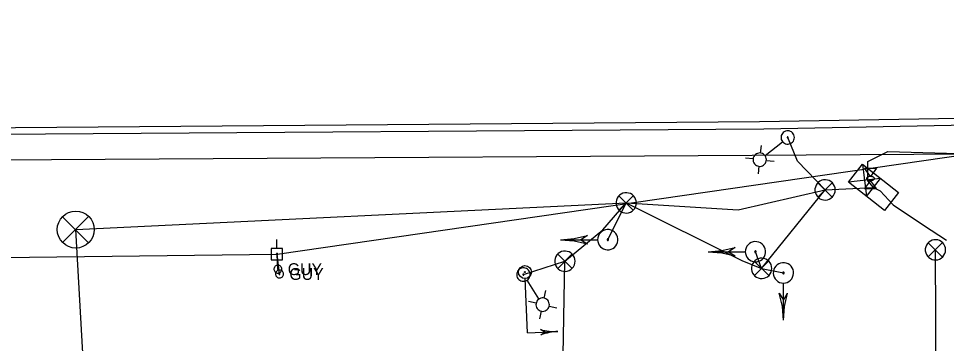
# Model space of a CAD drawing. Extents: x 596028 to 606371, y 330010 to 403088.
# Drawn here: x 602875.1 to 603176.6, y 387637.8 to 387743.4 of the extents above; entities that cross this region are included whole.
import ezdxf

# ---------------------------------------------------------------- set-up
doc = ezdxf.new("R2010")
doc.units = 0
for name, color, linetype in [('E_FTMS', 7, 'Continuous'), ('E_FTMS_Conduit', 7, 'Continuous'), ('E_LTG', 7, 'Continuous'), ('E_LTG_CID', 7, 'Continuous'), ('E_SIG', 7, 'Continuous'), ('E_SIG_Conduit', 7, 'Continuous'), ('E_UTL_E_Bold', 7, 'Continuous'), ('E_UTL_E_UG', 7, 'Continuous'), ('E_UTL_EGuyWire', 7, 'Continuous'), ('E_UTL_EPowerPole', 7, 'Continuous'), ('E_UTL_Overhead', 7, 'Continuous'), ('E_UTL_T_UG', 7, 'Continuous')]:
    doc.layers.add(name, color=color, linetype=linetype)

msp = doc.modelspace()

# ---------------------------------------------------------------- linework, layer by layer
at = {"layer": 'E_FTMS'}
for points in [[(602897.76, 387679.06), (602889.38, 387670.59)], [(602889.38, 387678.97), (602897.84, 387670.51)]]:
    msp.add_lwpolyline(points, dxfattribs=at)
msp.add_circle((602893.65, 387674.81), 6, dxfattribs=at)
at = {"layer": 'E_FTMS_Conduit'}
msp.add_lwpolyline([(602917.68, 387250.27), (602893.65, 387674.81), (603072.52, 387683.48)], dxfattribs=at)
at = {"layer": 'E_LTG'}
for points in [[(603123.29, 387703.39), (603123.58, 387703.09), (603123.92, 387702.85), (603124.29, 387702.68), (603124.7, 387702.59), (603125.11, 387702.57), (603125.52, 387702.63), (603125.91, 387702.77), (603126.27, 387702.98), (603126.58, 387703.25), (603126.83, 387703.57), (603127.02, 387703.94), (603127.13, 387704.34), (603127.17, 387704.75), (603127.13, 387705.16), (603127.01, 387705.56), (603126.82, 387705.93), (603126.56, 387706.25), (603126.25, 387706.52), (603125.89, 387706.72), (603125.5, 387706.86), (603125.09, 387706.92), (603124.68, 387706.89), (603124.27, 387706.79), (603123.9, 387706.62), (603123.56, 387706.38), (603123.28, 387706.08), (603123.06, 387705.73), (603122.91, 387705.34), (603122.83, 387704.94), (603122.83, 387704.52), (603122.91, 387704.12), (603123.07, 387703.74), (603123.29, 387703.39)], [(603124.87, 387704.64), (603124.89, 387704.62), (603124.91, 387704.6), (603124.94, 387704.58), (603124.97, 387704.58), (603125, 387704.58), (603125.04, 387704.58), (603125.07, 387704.59), (603125.09, 387704.61), (603125.12, 387704.63), (603125.14, 387704.65), (603125.15, 387704.68), (603125.16, 387704.71), (603125.16, 387704.74), (603125.16, 387704.77), (603125.15, 387704.8), (603125.14, 387704.83), (603125.12, 387704.86), (603125.09, 387704.88), (603125.06, 387704.89), (603125.03, 387704.9), (603125, 387704.91), (603124.97, 387704.91), (603124.94, 387704.9), (603124.91, 387704.89), (603124.89, 387704.87), (603124.86, 387704.84), (603124.85, 387704.82), (603124.84, 387704.79), (603124.83, 387704.76), (603124.83, 387704.72), (603124.84, 387704.69), (603124.85, 387704.66), (603124.87, 387704.64)], [(603116.15, 387699.66), (603116.44, 387702.16)], [(603117.64, 387698.9), (603123.26, 387703.37)], [(603113.77, 387697.77), (603111.27, 387698.06)], [(603114.21, 387696.17), (603114.49, 387695.87), (603114.83, 387695.64), (603115.21, 387695.47), (603115.61, 387695.37), (603116.02, 387695.35), (603116.43, 387695.41), (603116.82, 387695.55), (603117.18, 387695.76), (603117.49, 387696.03), (603117.74, 387696.36), (603117.93, 387696.73), (603118.05, 387697.12), (603118.08, 387697.54), (603118.04, 387697.95), (603117.92, 387698.34), (603117.73, 387698.71), (603117.48, 387699.03), (603117.16, 387699.3), (603116.8, 387699.51), (603116.41, 387699.64), (603116, 387699.7), (603115.59, 387699.68), (603115.19, 387699.58), (603114.81, 387699.4), (603114.48, 387699.16), (603114.19, 387698.86), (603113.97, 387698.51), (603113.82, 387698.13), (603113.74, 387697.72), (603113.74, 387697.31), (603113.82, 387696.9), (603113.98, 387696.52), (603114.21, 387696.17)], [(603115.66, 387695.38), (603115.38, 387692.89)], [(603118.05, 387697.28), (603120.55, 387696.99)], [(603040.29, 387658.36), (603040.61, 387658.61), (603040.88, 387658.93), (603041.09, 387659.28), (603041.23, 387659.67), (603041.29, 387660.08), (603041.27, 387660.5), (603041.17, 387660.9), (603041, 387661.28), (603040.76, 387661.61), (603040.46, 387661.9), (603040.11, 387662.12), (603039.73, 387662.28), (603039.32, 387662.36), (603038.91, 387662.36), (603038.5, 387662.28), (603038.12, 387662.13), (603037.77, 387661.9), (603037.47, 387661.62), (603037.23, 387661.28), (603037.06, 387660.91), (603036.96, 387660.5), (603036.94, 387660.09), (603037, 387659.68), (603037.13, 387659.29), (603037.34, 387658.93), (603037.61, 387658.62), (603037.93, 387658.36), (603038.3, 387658.17), (603038.7, 387658.05), (603039.11, 387658.01), (603039.52, 387658.05), (603039.92, 387658.17), (603040.29, 387658.36)], [(603039.2, 387660.05), (603039.23, 387660.07), (603039.25, 387660.09), (603039.27, 387660.12), (603039.28, 387660.15), (603039.28, 387660.18), (603039.28, 387660.21), (603039.27, 387660.24), (603039.26, 387660.27), (603039.24, 387660.3), (603039.22, 387660.32), (603039.19, 387660.34), (603039.16, 387660.35), (603039.13, 387660.36), (603039.1, 387660.36), (603039.07, 387660.35), (603039.04, 387660.34), (603039.01, 387660.32), (603038.99, 387660.3), (603038.97, 387660.27), (603038.96, 387660.25), (603038.95, 387660.21), (603038.95, 387660.18), (603038.95, 387660.15), (603038.96, 387660.12), (603038.98, 387660.09), (603039, 387660.07), (603039.02, 387660.05), (603039.05, 387660.04), (603039.08, 387660.03), (603039.11, 387660.02), (603039.15, 387660.03), (603039.18, 387660.04), (603039.2, 387660.05)], [(603044.18, 387652.28), (603040.31, 387658.33)], [(603045.83, 387652.52), (603046.37, 387654.98)], [(603043.27, 387650.88), (603040.81, 387651.42)], [(603046.54, 387648.59), (603046.87, 387648.84), (603047.14, 387649.15), (603047.35, 387649.51), (603047.48, 387649.9), (603047.54, 387650.31), (603047.52, 387650.72), (603047.43, 387651.13), (603047.26, 387651.5), (603047.02, 387651.84), (603046.72, 387652.13), (603046.37, 387652.35), (603045.99, 387652.51), (603045.58, 387652.58), (603045.17, 387652.58), (603044.76, 387652.51), (603044.38, 387652.35), (603044.03, 387652.13), (603043.73, 387651.85), (603043.49, 387651.51), (603043.32, 387651.13), (603043.22, 387650.73), (603043.2, 387650.32), (603043.26, 387649.91), (603043.39, 387649.52), (603043.6, 387649.16), (603043.87, 387648.85), (603044.19, 387648.59), (603044.56, 387648.4), (603044.96, 387648.28), (603045.37, 387648.24), (603045.78, 387648.28), (603046.18, 387648.4), (603046.54, 387648.59)], [(603047.48, 387649.96), (603049.93, 387649.42)], [(603044.91, 387648.31), (603044.37, 387645.86)]]:
    msp.add_lwpolyline(points, dxfattribs=at)
at = {"layer": 'E_LTG_CID'}
msp.add_lwpolyline([(603137.14, 387687.71), (603128.18, 387697.05), (603125, 387704.74)], dxfattribs=at)
at = {"layer": 'E_SIG'}
for points in [[(603144.73, 387690.17), (603149.29, 387696.02)], [(603149.29, 387696.02), (603161, 387686.89)], [(603149.29, 387696.02), (603150.58, 387685.6)], [(603140.44, 387687.71), (603140.38, 387688.33), (603140.21, 387688.94), (603139.92, 387689.49), (603139.53, 387689.99), (603139.06, 387690.4), (603138.51, 387690.71), (603137.92, 387690.92), (603137.3, 387691.01), (603136.67, 387690.98), (603136.06, 387690.83), (603135.49, 387690.57), (603134.98, 387690.2), (603134.55, 387689.75), (603134.21, 387689.22), (603133.98, 387688.64), (603133.86, 387688.02), (603133.86, 387687.4), (603133.98, 387686.78), (603134.21, 387686.2), (603134.55, 387685.67), (603134.98, 387685.22), (603135.49, 387684.85), (603136.06, 387684.59), (603136.67, 387684.44), (603137.3, 387684.41), (603137.92, 387684.5), (603138.51, 387684.71), (603139.06, 387685.02), (603139.53, 387685.43), (603139.92, 387685.93), (603140.21, 387686.48), (603140.38, 387687.09), (603140.44, 387687.71)], [(603139.41, 387690.04), (603134.8, 387685.39)], [(603134.8, 387690), (603139.45, 387685.34)], [(603155.15, 387691.46), (603144.73, 387690.17)], [(603156.43, 387681.03), (603144.73, 387690.17)], [(603150.58, 387685.6), (603155.15, 387691.46)], [(603075.82, 387683.48), (603075.76, 387684.1), (603075.58, 387684.7), (603075.3, 387685.26), (603074.91, 387685.75), (603074.43, 387686.16), (603073.89, 387686.48), (603073.3, 387686.68), (603072.68, 387686.77), (603072.05, 387686.74), (603071.44, 387686.59), (603070.87, 387686.33), (603070.36, 387685.97), (603069.93, 387685.52), (603069.59, 387684.99), (603069.35, 387684.41), (603069.24, 387683.79), (603069.24, 387683.16), (603069.35, 387682.55), (603069.59, 387681.96), (603069.93, 387681.44), (603070.36, 387680.98), (603070.87, 387680.62), (603071.44, 387680.36), (603072.05, 387680.21), (603072.68, 387680.18), (603073.3, 387680.27), (603073.89, 387680.47), (603074.43, 387680.79), (603074.91, 387681.2), (603075.3, 387681.69), (603075.58, 387682.25), (603075.76, 387682.85), (603075.82, 387683.48)], [(603108.91, 387681.2), (603137.14, 387687.71)], [(603152.86, 387688.53), (603152.86, 387688.53)], [(603161, 387686.89), (603156.43, 387681.03)], [(603066.54, 387671.53), (603072.52, 387683.48)], [(603074.78, 387685.81), (603070.17, 387681.15)], [(603070.17, 387685.76), (603074.83, 387681.11)], [(603063.24, 387671.53), (603063.29, 387670.9), (603063.47, 387670.3), (603063.76, 387669.74), (603064.15, 387669.25), (603064.62, 387668.84), (603065.16, 387668.53), (603065.76, 387668.32), (603066.38, 387668.23), (603067, 387668.26), (603067.61, 387668.41), (603068.19, 387668.67), (603068.7, 387669.03), (603069.13, 387669.49), (603069.47, 387670.02), (603069.7, 387670.6), (603069.82, 387671.21), (603069.82, 387671.84), (603069.7, 387672.46), (603069.47, 387673.04), (603069.13, 387673.57), (603068.7, 387674.02), (603068.19, 387674.39), (603067.61, 387674.65), (603067, 387674.79), (603066.38, 387674.82), (603065.76, 387674.73), (603065.16, 387674.53), (603064.62, 387674.22), (603064.15, 387673.8), (603063.76, 387673.31), (603063.47, 387672.75), (603063.29, 387672.15), (603063.24, 387671.53)], [(603051.14, 387671.53), (603055.59, 387671.87), (603059.94, 387672.9)], [(603051.14, 387671.53), (603063.18, 387671.53)], [(603051.14, 387671.53), (603055.59, 387671.18), (603059.94, 387670.15)], [(603059.93, 387672.9), (603057.73, 387671.53)], [(603057.73, 387671.53), (603059.93, 387670.15)], [(603066.28, 387671.53), (603066.29, 387671.48), (603066.3, 387671.43), (603066.32, 387671.39), (603066.35, 387671.35), (603066.39, 387671.32), (603066.43, 387671.3), (603066.48, 387671.28), (603066.52, 387671.28), (603066.57, 387671.28), (603066.62, 387671.29), (603066.66, 387671.31), (603066.7, 387671.34), (603066.73, 387671.37), (603066.76, 387671.41), (603066.78, 387671.46), (603066.79, 387671.5), (603066.79, 387671.55), (603066.78, 387671.6), (603066.76, 387671.64), (603066.73, 387671.68), (603066.7, 387671.72), (603066.66, 387671.75), (603066.62, 387671.77), (603066.57, 387671.78), (603066.52, 387671.78), (603066.48, 387671.77), (603066.43, 387671.76), (603066.39, 387671.73), (603066.35, 387671.7), (603066.32, 387671.66), (603066.3, 387671.62), (603066.29, 387671.57), (603066.28, 387671.53)], [(603111.21, 387667.61), (603111.27, 387666.99), (603111.45, 387666.39), (603111.74, 387665.83), (603112.13, 387665.34), (603112.6, 387664.93), (603113.14, 387664.61), (603113.74, 387664.41), (603114.36, 387664.32), (603114.98, 387664.35), (603115.59, 387664.5), (603116.16, 387664.76), (603116.68, 387665.12), (603117.11, 387665.57), (603117.45, 387666.1), (603117.68, 387666.68), (603117.8, 387667.3), (603117.8, 387667.93), (603117.68, 387668.54), (603117.45, 387669.13), (603117.11, 387669.65), (603116.68, 387670.11), (603116.16, 387670.47), (603115.59, 387670.73), (603114.98, 387670.88), (603114.36, 387670.91), (603113.74, 387670.82), (603113.14, 387670.62), (603112.6, 387670.3), (603112.13, 387669.89), (603111.74, 387669.4), (603111.45, 387668.84), (603111.27, 387668.24), (603111.21, 387667.61)], [(603176.3, 387668.23), (603176.24, 387668.86), (603176.06, 387669.46), (603175.77, 387670.02), (603175.39, 387670.51), (603174.91, 387670.92), (603174.37, 387671.23), (603173.78, 387671.44), (603173.15, 387671.53), (603172.53, 387671.5), (603171.92, 387671.35), (603171.35, 387671.09), (603170.84, 387670.73), (603170.4, 387670.27), (603170.06, 387669.74), (603169.83, 387669.16), (603169.71, 387668.55), (603169.71, 387667.92), (603169.83, 387667.3), (603170.06, 387666.72), (603170.4, 387666.19), (603170.84, 387665.74), (603171.35, 387665.37), (603171.92, 387665.11), (603172.53, 387664.97), (603173.15, 387664.94), (603173.78, 387665.02), (603174.37, 387665.23), (603174.91, 387665.54), (603175.39, 387665.95), (603175.77, 387666.45), (603176.06, 387667.01), (603176.24, 387667.61), (603176.3, 387668.23)], [(603055.9, 387664.53), (603055.85, 387665.16), (603055.67, 387665.76), (603055.38, 387666.32), (603054.99, 387666.81), (603054.52, 387667.22), (603053.98, 387667.53), (603053.38, 387667.74), (603052.76, 387667.83), (603052.14, 387667.8), (603051.53, 387667.65), (603050.95, 387667.39), (603050.44, 387667.03), (603050.01, 387666.57), (603049.67, 387666.04), (603049.44, 387665.46), (603049.32, 387664.85), (603049.32, 387664.22), (603049.44, 387663.6), (603049.67, 387663.02), (603050.01, 387662.49), (603050.44, 387662.04), (603050.95, 387661.67), (603051.53, 387661.41), (603052.14, 387661.27), (603052.76, 387661.24), (603053.38, 387661.32), (603053.98, 387661.53), (603054.52, 387661.84), (603054.99, 387662.25), (603055.38, 387662.75), (603055.67, 387663.31), (603055.85, 387663.91), (603055.9, 387664.53)], [(603099.11, 387667.61), (603103.57, 387667.96), (603107.91, 387668.99)], [(603107.91, 387668.99), (603105.71, 387667.62)], [(603114.26, 387667.61), (603114.27, 387667.57), (603114.28, 387667.52), (603114.3, 387667.48), (603114.33, 387667.44), (603114.37, 387667.41), (603114.41, 387667.38), (603114.45, 387667.37), (603114.5, 387667.36), (603114.55, 387667.36), (603114.6, 387667.38), (603114.64, 387667.4), (603114.68, 387667.42), (603114.71, 387667.46), (603114.74, 387667.5), (603114.76, 387667.54), (603114.77, 387667.59), (603114.77, 387667.64), (603114.76, 387667.69), (603114.74, 387667.73), (603114.71, 387667.77), (603114.68, 387667.8), (603114.64, 387667.83), (603114.6, 387667.85), (603114.55, 387667.86), (603114.5, 387667.87), (603114.45, 387667.86), (603114.41, 387667.84), (603114.37, 387667.82), (603114.33, 387667.79), (603114.3, 387667.75), (603114.28, 387667.71), (603114.27, 387667.66), (603114.26, 387667.61)], [(603175.26, 387670.57), (603170.65, 387665.91)], [(603170.65, 387670.52), (603175.3, 387665.87)], [(603054.87, 387666.87), (603050.26, 387662.21)], [(603050.26, 387666.82), (603054.91, 387662.17)], [(603099.11, 387667.62), (603111.16, 387667.62)], [(603099.11, 387667.61), (603103.57, 387667.27), (603107.91, 387666.24)], [(603105.71, 387667.62), (603107.91, 387666.24)], [(603119.83, 387662.2), (603119.77, 387662.83), (603119.59, 387663.43), (603119.31, 387663.99), (603118.92, 387664.48), (603118.44, 387664.89), (603117.9, 387665.2), (603117.31, 387665.41), (603116.69, 387665.5), (603116.06, 387665.47), (603115.45, 387665.32), (603114.88, 387665.06), (603114.37, 387664.7), (603113.94, 387664.24), (603113.6, 387663.71), (603113.36, 387663.13), (603113.24, 387662.52), (603113.24, 387661.89), (603113.36, 387661.27), (603113.6, 387660.69), (603113.94, 387660.16), (603114.37, 387659.71), (603114.88, 387659.34), (603115.45, 387659.08), (603116.06, 387658.94), (603116.69, 387658.91), (603117.31, 387658.99), (603117.9, 387659.2), (603118.44, 387659.51), (603118.92, 387659.92), (603119.31, 387660.42), (603119.59, 387660.98), (603119.77, 387661.58), (603119.83, 387662.2)], [(603039.11, 387660.19), (603052.6, 387664.53)], [(603118.79, 387664.54), (603114.18, 387659.88)], [(603114.18, 387664.49), (603118.83, 387659.84)], [(603123.6, 387657.43), (603124.23, 387657.49), (603124.83, 387657.66), (603125.39, 387657.95), (603125.88, 387658.34), (603126.29, 387658.81), (603126.61, 387659.36), (603126.81, 387659.95), (603126.9, 387660.57), (603126.87, 387661.2), (603126.72, 387661.81), (603126.46, 387662.38), (603126.1, 387662.89), (603125.64, 387663.32), (603125.12, 387663.66), (603124.53, 387663.89), (603123.92, 387664.01), (603123.29, 387664.01), (603122.67, 387663.89), (603122.09, 387663.66), (603121.56, 387663.32), (603121.11, 387662.89), (603120.75, 387662.38), (603120.49, 387661.81), (603120.34, 387661.2), (603120.31, 387660.57), (603120.4, 387659.95), (603120.6, 387659.36), (603120.92, 387658.81), (603121.33, 387658.34), (603121.82, 387657.95), (603122.38, 387657.66), (603122.98, 387657.49), (603123.6, 387657.43)], [(603040.47, 387641.28), (603039.71, 387658.87)], [(603123.6, 387660.47), (603123.65, 387660.48), (603123.7, 387660.49), (603123.74, 387660.51), (603123.78, 387660.54), (603123.81, 387660.58), (603123.83, 387660.62), (603123.85, 387660.67), (603123.86, 387660.71), (603123.85, 387660.76), (603123.84, 387660.81), (603123.82, 387660.85), (603123.8, 387660.89), (603123.76, 387660.93), (603123.72, 387660.95), (603123.68, 387660.97), (603123.63, 387660.98), (603123.58, 387660.98), (603123.53, 387660.97), (603123.49, 387660.95), (603123.45, 387660.93), (603123.41, 387660.89), (603123.39, 387660.85), (603123.37, 387660.81), (603123.35, 387660.76), (603123.35, 387660.71), (603123.36, 387660.67), (603123.37, 387660.62), (603123.4, 387660.58), (603123.43, 387660.54), (603123.47, 387660.51), (603123.51, 387660.49), (603123.56, 387660.48), (603123.6, 387660.47)], [(603123.6, 387645.33), (603123.6, 387657.37)], [(603123.6, 387645.33), (603123.26, 387649.78), (603122.23, 387654.13)], [(603122.23, 387654.13), (603123.6, 387651.93)], [(603123.6, 387645.33), (603123.95, 387649.78), (603124.98, 387654.13)], [(603123.6, 387651.93), (603124.98, 387654.13)], [(603040.26, 387646.21), (603040.26, 387646.21)], [(603040.47, 387641.28), (603050.34, 387641.7)], [(603046.11, 387641.52), (603044.66, 387642.34)], [(603044.74, 387640.58), (603046.11, 387641.52)]]:
    msp.add_lwpolyline(points, dxfattribs=at)
for radius in [2.12, 0.162]:
    msp.add_circle((603039.62, 387661.02), radius, dxfattribs=at)
for centre, start, end in [((603049.55, 387660.2), 254.7003, 272.4627), ((603051.14, 387623.21), 92.4627, 110.225)]:
    msp.add_arc(centre, 18.51, start, end, dxfattribs=at)
at = {"layer": 'E_SIG_Conduit'}
msp.add_line((603072.52, 387683.48), (603108.91, 387681.2), dxfattribs=at)
for points in [[(603072.52, 387683.48), (603110.08, 387664.81), (603116.53, 387662.2), (603137.14, 387687.71)], [(603137.14, 387687.71), (603152.86, 387688.53)], [(603152.86, 387688.53), (603155.01, 387687.45), (603159.32, 387682.9), (603169.07, 387676.2), (603176.58, 387671.41)], [(603051.48, 387603.59), (603052.6, 387664.53), (603064.9, 387674.69), (603072.52, 387683.48)], [(603041.29, 387607.05), (603051.48, 387603.59), (603080.21, 387591.51), (603117.93, 387586.7), (603149.53, 387582.78), (603173.33, 387599.83), (603173, 387668.23)], [(603116.53, 387662.2), (603114.51, 387667.61)], [(603116.53, 387662.2), (603123.6, 387660.73)]]:
    msp.add_lwpolyline(points, dxfattribs=at)
at = {"layer": 'E_UTL_E_Bold'}
for points in [[(603150, 387694.72), (603153.81, 387694.72)], [(603151.91, 387692.05), (603150, 387694.72)], [(603153.18, 387691.42), (603153.16, 387691.54), (603153.09, 387691.66), (603152.98, 387691.76), (603152.83, 387691.86), (603152.65, 387691.94), (603152.44, 387692), (603152.21, 387692.04), (603151.97, 387692.05), (603151.73, 387692.05), (603151.49, 387692.02), (603151.27, 387691.97), (603151.08, 387691.9), (603150.91, 387691.81), (603150.78, 387691.71), (603150.69, 387691.6), (603150.64, 387691.48), (603150.64, 387691.36), (603150.69, 387691.24), (603150.78, 387691.13), (603150.91, 387691.03), (603151.08, 387690.94), (603151.27, 387690.87), (603151.49, 387690.82), (603151.73, 387690.79), (603151.97, 387690.78), (603152.21, 387690.8), (603152.44, 387690.84), (603152.65, 387690.9), (603152.83, 387690.98), (603152.98, 387691.08), (603153.09, 387691.18), (603153.16, 387691.3), (603153.18, 387691.42)], [(603153.81, 387694.72), (603151.91, 387692.05)], [(603151.91, 387690.78), (603150, 387688.12)], [(603153.81, 387688.12), (603151.91, 387690.78)], [(603150, 387688.12), (603153.81, 387688.12)]]:
    msp.add_lwpolyline(points, dxfattribs=at)
at = {"layer": 'E_UTL_E_UG'}
msp.add_lwpolyline([(603152.86, 387688.53), (603151.08, 387690.6), (603151.05, 387696.94), (603157.56, 387700.18), (603184.16, 387699.44)], dxfattribs=at)
at = {"layer": 'E_UTL_EGuyWire'}
for p in [(602959.85, 387660.38), (602959.32, 387661.96)]:
    msp.add_line(p, (602959.06, 387666.83), dxfattribs=at)
for points in [[(602960.6, 387661.96), (602960.58, 387662.2), (602960.51, 387662.44), (602960.4, 387662.65), (602960.25, 387662.85), (602960.06, 387663.01), (602959.85, 387663.13), (602959.62, 387663.21), (602959.38, 387663.24), (602959.14, 387663.23), (602958.9, 387663.17), (602958.68, 387663.07), (602958.48, 387662.93), (602958.31, 387662.75), (602958.18, 387662.55), (602958.09, 387662.32), (602958.04, 387662.08), (602958.04, 387661.84), (602958.09, 387661.6), (602958.18, 387661.37), (602958.31, 387661.17), (602958.48, 387660.99), (602958.68, 387660.85), (602958.9, 387660.75), (602959.14, 387660.69), (602959.38, 387660.68), (602959.62, 387660.71), (602959.85, 387660.79), (602960.06, 387660.91), (602960.25, 387661.07), (602960.4, 387661.27), (602960.51, 387661.48), (602960.58, 387661.72), (602960.6, 387661.96)], [(602959.48, 387661.96), (602959.48, 387661.99), (602959.47, 387662.02), (602959.45, 387662.05), (602959.43, 387662.07), (602959.41, 387662.09), (602959.38, 387662.11), (602959.36, 387662.12), (602959.33, 387662.12), (602959.3, 387662.12), (602959.27, 387662.11), (602959.24, 387662.1), (602959.21, 387662.08), (602959.19, 387662.06), (602959.18, 387662.03), (602959.16, 387662), (602959.16, 387661.97), (602959.16, 387661.94), (602959.16, 387661.91), (602959.18, 387661.89), (602959.19, 387661.86), (602959.21, 387661.84), (602959.24, 387661.82), (602959.27, 387661.81), (602959.3, 387661.8), (602959.33, 387661.8), (602959.36, 387661.8), (602959.38, 387661.81), (602959.41, 387661.83), (602959.43, 387661.85), (602959.45, 387661.87), (602959.47, 387661.9), (602959.48, 387661.93), (602959.48, 387661.96)], [(602961.14, 387660.38), (602961.11, 387660.63), (602961.05, 387660.86), (602960.93, 387661.08), (602960.78, 387661.27), (602960.6, 387661.43), (602960.39, 387661.55), (602960.16, 387661.63), (602959.92, 387661.66), (602959.67, 387661.65), (602959.43, 387661.6), (602959.21, 387661.49), (602959.01, 387661.35), (602958.85, 387661.18), (602958.71, 387660.97), (602958.62, 387660.74), (602958.58, 387660.5), (602958.58, 387660.26), (602958.62, 387660.02), (602958.71, 387659.79), (602958.85, 387659.59), (602959.01, 387659.41), (602959.21, 387659.27), (602959.43, 387659.17), (602959.67, 387659.11), (602959.92, 387659.1), (602960.16, 387659.14), (602960.39, 387659.22), (602960.6, 387659.34), (602960.78, 387659.5), (602960.93, 387659.69), (602961.05, 387659.91), (602961.11, 387660.14), (602961.14, 387660.38)], [(602960.01, 387660.38), (602960.01, 387660.41), (602960, 387660.44), (602959.99, 387660.47), (602959.97, 387660.49), (602959.95, 387660.51), (602959.92, 387660.53), (602959.89, 387660.54), (602959.86, 387660.54), (602959.83, 387660.54), (602959.8, 387660.53), (602959.77, 387660.52), (602959.75, 387660.5), (602959.73, 387660.48), (602959.71, 387660.46), (602959.7, 387660.43), (602959.69, 387660.4), (602959.69, 387660.37), (602959.7, 387660.34), (602959.71, 387660.31), (602959.73, 387660.28), (602959.75, 387660.26), (602959.77, 387660.24), (602959.8, 387660.23), (602959.83, 387660.22), (602959.86, 387660.22), (602959.89, 387660.23), (602959.92, 387660.24), (602959.95, 387660.25), (602959.97, 387660.27), (602959.99, 387660.3), (602960, 387660.32), (602960.01, 387660.35), (602960.01, 387660.38)]]:
    msp.add_lwpolyline(points, dxfattribs=at)
at = {"layer": 'E_UTL_EPowerPole'}
for points in [[(602959.03, 387668.67), (602959.03, 387671.58)], [(602960.87, 387668.67), (602957.19, 387668.67)], [(602957.19, 387668.67), (602957.19, 387664.98)], [(602960.87, 387664.98), (602960.87, 387668.67)], [(602957.19, 387664.98), (602960.87, 387664.98)], [(602959.3, 387666.83), (602959.3, 387666.87), (602959.28, 387666.92), (602959.26, 387666.96), (602959.23, 387666.99), (602959.2, 387667.02), (602959.16, 387667.04), (602959.12, 387667.06), (602959.07, 387667.07), (602959.03, 387667.06), (602958.98, 387667.05), (602958.94, 387667.03), (602958.91, 387667.01), (602958.87, 387666.97), (602958.85, 387666.94), (602958.83, 387666.89), (602958.82, 387666.85), (602958.82, 387666.8), (602958.83, 387666.76), (602958.85, 387666.72), (602958.87, 387666.68), (602958.91, 387666.65), (602958.94, 387666.62), (602958.98, 387666.6), (602959.03, 387666.59), (602959.07, 387666.59), (602959.12, 387666.6), (602959.16, 387666.61), (602959.2, 387666.63), (602959.23, 387666.66), (602959.26, 387666.7), (602959.28, 387666.74), (602959.3, 387666.78), (602959.3, 387666.83)]]:
    msp.add_lwpolyline(points, dxfattribs=at)
at = {"layer": 'E_UTL_Overhead'}
msp.add_lwpolyline([(601679.46, 387668.8), (601757.83, 387668.55), (601827.61, 387668.89), (601953.53, 387670.89), (602054.47, 387701.35), (602169.29, 387703.85), (602308.2, 387704.25), (602422.23, 387704.14), (602681.73, 387663.43), (602959.06, 387666.83), (603184.16, 387699.44), (603373.03, 387663.52)], dxfattribs=at)
at = {"layer": 'E_UTL_T_UG'}
for p, q in [((602568.09, 387703.74), (603117.26, 387707.53)), ((602567.62, 387695.55), (603184.16, 387699.44))]:
    msp.add_line(p, q, dxfattribs=at)
for points in [[(603117.26, 387707.53), (603200.36, 387709.19), (603231.88, 387710.2), (603263.18, 387708.26), (603274.83, 387707.51), (603283.89, 387702.51), (603307.64, 387701.99), (603351.47, 387698.79), (603355.34, 387699.99), (603357.76, 387704.18), (603359.41, 387743.38)], [(603115.79, 387709.88), (603199.87, 387711.34), (603231.86, 387712.15), (603261.72, 387712.26), (603310.61, 387711.86)], [(601671.56, 387658.34), (601845.43, 387661.83), (601866.75, 387661.8), (601919.6, 387661.36), (601944.14, 387664.78), (601972.03, 387667.03), (602033.31, 387684.85), (602045.64, 387687.59), (602050.22, 387690.07), (602059.28, 387686.24), (602096.19, 387685.53), (602152.62, 387688.03), (602203.77, 387684.81), (602227.61, 387683.02), (602282.52, 387682.73), (602324.33, 387688.63), (602370.49, 387690.02), (602414.71, 387690.76), (602422.64, 387701.18), (602447.51, 387703.32), (602511.34, 387705.1), (603115.79, 387709.88)]]:
    msp.add_lwpolyline(points, dxfattribs=at)

# ---------------------------------------------------------------- texts
at = {"layer": 'E_UTL_EGuyWire'}
for p in [(602962.53, 387660.03), (602963.06, 387658.46)]:
    msp.add_text('GUY', height=3.85, dxfattribs=at).set_placement(p)

doc.saveas('drawing.dxf')
